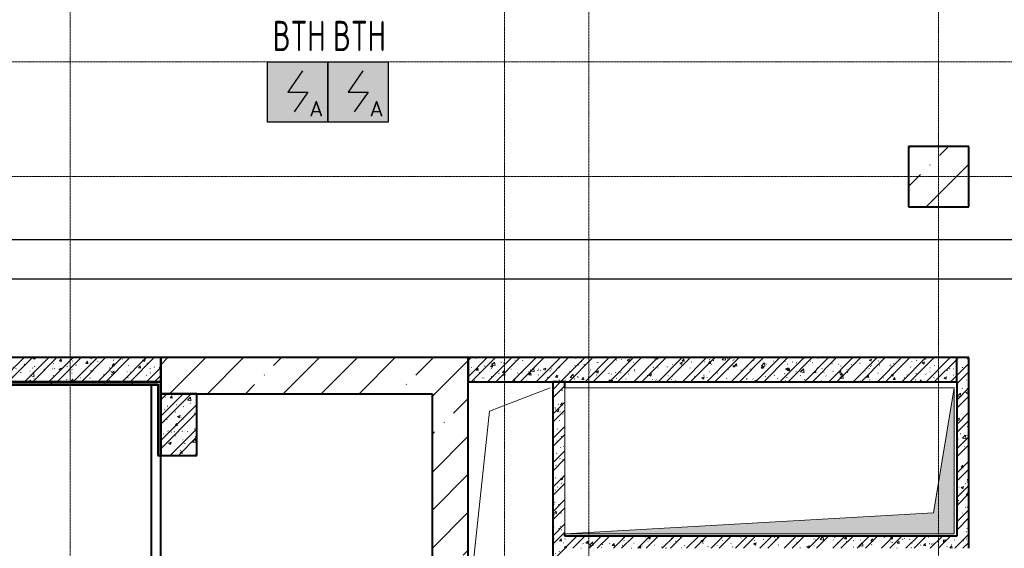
# Model space of a CAD drawing. Header units: millimetres. Extents: x -135639 to 224623, y -383017 to -59102.
# Tile 407 of 494: x 74194 to 82358, y -129201 to -124821. Entities that reach past the tile are written whole.
import ezdxf
from ezdxf.enums import TextEntityAlignment as Align

# ---------------------------------------------------------------- set-up
doc = ezdxf.new("R2010")
doc.units = ezdxf.units.MM
for name, pattern in [('CONTINOUS', [0]), ('Линия сетки', [25, 20, -2.5, 0, -2.5]), ('Невидимые', [5, 3, -2]), ('Штрих_3_1_5_', [4.5, 3, -1.5]), ('Штриховая_ш3 п1_5', [4.5, 3, -1.5])]:
    doc.linetypes.add(name, pattern=pattern)
for name, color, linetype, lineweight in [('#СПС_КЛ_R3', 190, 'Continuous', 30), ('A-000-MH_MASS', 7, 'Невидимые', 18), ('A-200-M_WALL', 7, 'Continuous', 18), ('A-200-M_WALL_EXT', 7, 'Continuous', 18), ('A-200-M_WALL_INT', 7, 'Continuous', 18), ('A-200-M_WALL_PAT', 7, 'Continuous', 40), ('M-567-M_MECH_EQP', 7, 'Continuous', 18), ('S-280-M_COLUMN', 7, 'Continuous', 18), ('Z-030-M_GRID', 7, 'Continuous', 9), ('Z-060-M_DETAIL', 7, 'Continuous', 18), ('ПС', 7, 'Continuous', 40), ('СС-011-ПОЖ-СИГНАЛИЗАЦИЯ', 1, 'Continuous', 30)]:
    doc.layers.add(name, color=color, linetype=linetype, lineweight=lineweight)
doc.layers.add('A-010-M_ROOM_SEPARATION', color=4, linetype='Штриховая_ш3 п1_5', lineweight=40, true_color=0x00ffff)
doc.styles.add('1111', font='isocpeur.ttf')
pattern_1 = [(50, (0, 0), (218.62117, -19.1268), [22.86, -251.46]), (355, (0, 0), (-42.29187, 229.2684), [18.288, -201.168]), (100.451, (18.22, -1.6), (176.33107, 210.13963), [19.428, -213.708]), (46.184, (0, 60.96), (325.29495, -50.45164), [34.29, -377.19]), (96.636, (27.1, 56.76), (284.883, 296.9127), [29.142, -320.562]), (351.184, (0, 60.96), (284.8858, 296.9107), [27.432, -301.752]), (21, (30.48, 45.72), (181.93753, -122.71832), [22.86, -251.46]), (326, (30.48, 45.72), (74.16223, 221.0262), [18.288, -201.168]), (71.451, (45.64, 35.5), (256.10035, 98.30526), [19.428, -213.708]), (37.5, (0, 0), (3.70639, 101.465895), [3.353, -195.377, 3.353, -200.863, -201.93]), (37.5, (0, 0), (3.70639, 101.465895), [-402.946, 3.353, -198.577]), (7.5, (0, 0), (80.18358, 120.21653), [3.353, -113.081, 3.353, -190.805, -76.962]), (7.5, (0, 0), (80.18358, 120.21653), [-310.591, 3.353, -73.609]), (327.5, (-67.97, 0), (162.708646, -6.87497), [3.353, -72.847, 3.353, -234.391, -315.468]), (327.5, (-67.97, 0), (162.708646, -6.87497), [-313.944, 3.353, -312.115]), (317.5, (-98.45, 0), (177.75468, 30.51183), [3.353, -95.707, 3.353, -154.534, -224.028]), (317.5, (-98.45, 0), (177.75468, 30.51183), [-256.946, 3.353, -220.675])]
pattern_2 = [(45, (0, 0), (-101.02788, 101.02788), []), (45, (67.35, 0), (-101.02788, 101.02788), [])]
pattern_3 = [(0, (0, 0), (406.4, 101.6), [33.528, -271.272, 33.528, -271.272, -1625.6]), (0, (0, 0), (406.4, 101.6), [-609.6, 33.528, -576.072, 33.528, -271.272, -711.2]), (0, (0, 0), (406.4, 101.6), [-1524, 33.528, -169.672, 33.528, -474.472]), (120, (152.4, 50.8), (-291.18818, 301.15272), [33.528, -271.272, 33.528, -271.272, -1625.6]), (120, (152.4, 50.8), (-291.18818, 301.15272), [-609.6, 33.528, -576.072, 33.528, -271.272, -711.2]), (120, (152.4, 50.8), (-291.18818, 301.15272), [-1524, 33.528, -169.672, 33.528, -474.472]), (240, (203.2, 254), (-115.21182, -402.75272), [33.528, -271.272, 33.528, -271.272, -1625.6]), (240, (203.2, 254), (-115.21182, -402.75272), [-609.6, 33.528, -576.072, 33.528, -271.272, -711.2]), (240, (203.2, 254), (-115.21182, -402.75272), [-1524, 33.528, -169.672, 33.528, -474.472])]
pattern_4 = [(45, (0, 0), (-314.309, 314.309), []), (45, (314.3, 0), (-314.309, 314.309), [555.625, -111.125, 3.353, -107.772])]

# ---------------------------------------------------------------- blocks, each defined once
blk = doc.blocks.new('A_MEQ_OpeningShaft-Rectangular - ОВ-2726984-B1_-7_650_')
at = {"layer": 'Z-060-M_DETAIL', "true_color": 0xe2e2e2}
blk.add_hatch(color=254, dxfattribs=at).paths.add_polyline_path([(0, 0), (0, -1210), (172.9, -172.9), (3230, 0), (858.1, 0)])
at = {"layer": 'A-000-MH_MASS', "color": 253, "linetype": 'Continuous', "true_color": 0xaaaaaa}
for p, q in [((3230, 0), (0, 0)), ((0, 0), (0, -1210)), ((3230, -1210), (3230, 0)), ((0, -1210), (3230, -1210))]:
    blk.add_line(p, q, dxfattribs=at)
at = {"layer": 'Z-060-M_DETAIL', "color": 253, "true_color": 0xaaaaaa}
for p, q in [((3230, 0), (172.9, -172.9)), ((3230, -1210), (3230, 0)), ((3230, 0), (0, 0)), ((0, 0), (0, -1210)), ((172.9, -172.9), (3230, 0)), ((3230, 0), (3230, -1210)), ((172.9, -172.9), (0, -1210)), ((0, -1210), (172.9, -172.9)), ((0, -1210), (3230, -1210)), ((0, -1210), (3230, -1210))]:
    blk.add_line(p, q, dxfattribs=at)
blk = doc.blocks.new('135_SLK_GD_AR_rvt-1-B1_-7_650_')
at = {"layer": 'A-200-M_WALL_PAT', "lineweight": 9, "true_color": 0xaaaaaa}
h = blk.add_hatch(dxfattribs=at)
h.set_pattern_fill('FP_1', color=253, style=0, pattern_type=2)
h.set_pattern_definition(pattern_1)
h.paths.add_polyline_path([(83500, 65000), (83500, 65200), (81600, 65200), (81600, 65000), (82631.3, 65000)])
h = blk.add_hatch(dxfattribs=at)
h.set_pattern_fill('FP_2', color=253, style=0, pattern_type=2)
h.set_pattern_definition(pattern_2)
h.paths.add_polyline_path([(83500, 65000), (83500, 65200), (81600, 65200), (81600, 65000), (82631.3, 65000)])
h = blk.add_hatch(dxfattribs=at)
h.set_pattern_fill('FP_1', color=253, style=0, pattern_type=2)
h.set_pattern_definition(pattern_1)
h.paths.add_polyline_path([(86050, 65000), (90100, 65000), (90100, 65200), (86050, 65200)])
h = blk.add_hatch(dxfattribs=at)
h.set_pattern_fill('FP_2', color=253, style=0, pattern_type=2)
h.set_pattern_definition(pattern_2)
h.paths.add_polyline_path([(86050, 65000), (90100, 65000), (90100, 65200), (86050, 65200)])
h = blk.add_hatch(dxfattribs=at)
h.set_pattern_fill('FP_1', color=253, style=0, pattern_type=2)
h.set_pattern_definition(pattern_1)
h.paths.add_polyline_path([(90163.4, 63620), (90200, 63620), (90200, 65200), (90100, 65200), (90100, 63620)])
h = blk.add_hatch(dxfattribs=at)
h.set_pattern_fill('FP_2', color=253, style=0, pattern_type=2)
h.set_pattern_definition(pattern_2)
h.paths.add_polyline_path([(90163.4, 63620), (90200, 63620), (90200, 65200), (90100, 65200), (90100, 63620)])
h = blk.add_hatch(dxfattribs=at)
h.set_pattern_fill('FP_11', color=253, style=0, pattern_type=2)
h.set_pattern_definition(pattern_3)
h.paths.add_polyline_path([(82631.3, 64980), (83480, 64980), (83480, 65000), (81580, 65000), (81580, 64980)])
h = blk.add_hatch(dxfattribs=at)
h.set_pattern_fill('FP_11', color=253, style=0, pattern_type=2)
h.set_pattern_definition(pattern_3)
h.paths.add_polyline_path([(83500, 63070), (83500, 63290), (83480, 63290), (83480, 63070)])
h.paths.add_polyline_path([(83500, 64390), (83500, 65000), (83480, 65000), (83480, 64390)])
h = blk.add_hatch(dxfattribs=at)
h.set_pattern_fill('FP_1', color=253, style=0, pattern_type=2)
h.set_pattern_definition(pattern_1)
h.paths.add_polyline_path([(86750, 63050), (86850, 63050), (86850, 65000), (86750, 65000), (86750, 63734.3)])
h = blk.add_hatch(dxfattribs=at)
h.set_pattern_fill('FP_2', color=253, style=0, pattern_type=2)
h.set_pattern_definition(pattern_2)
h.paths.add_polyline_path([(86750, 63050), (86850, 63050), (86850, 65000), (86750, 65000), (86750, 63734.3)])
h = blk.add_hatch(dxfattribs=at)
h.set_pattern_fill('FP_1', color=253, style=0, pattern_type=2)
h.set_pattern_definition(pattern_1)
h.paths.add_polyline_path([(83800, 64390), (83800, 64900), (83500, 64900), (83500, 64390)])
h = blk.add_hatch(dxfattribs=at)
h.set_pattern_fill('FP_2', color=253, style=0, pattern_type=2)
h.set_pattern_definition(pattern_2)
h.paths.add_polyline_path([(83800, 64390), (83800, 64900), (83500, 64900), (83500, 64390)])
h = blk.add_hatch(dxfattribs=at)
h.set_pattern_fill('FP_1', color=253, style=0, pattern_type=2)
h.set_pattern_definition(pattern_1)
h.paths.add_polyline_path([(89340, 63620), (90100, 63620), (90100, 63720), (86850, 63720), (86850, 63620), (89260, 63620)])
h = blk.add_hatch(dxfattribs=at)
h.set_pattern_fill('FP_2', color=253, style=0, pattern_type=2)
h.set_pattern_definition(pattern_2)
h.paths.add_polyline_path([(89340, 63620), (90100, 63620), (90100, 63720), (86850, 63720), (86850, 63620), (89260, 63620)])
at = {"color": 253, "lineweight": 18, "true_color": 0xaaaaaa}
for p, q in [((86730, 64950), (86225.9, 64756.5)), ((86225.9, 64756.5), (86050, 63100))]:
    blk.add_line(p, q, dxfattribs=at)
at = {"layer": 'A-010-M_ROOM_SEPARATION', "color": 131, "linetype": 'Штрих_3_1_5_', "true_color": 0xaaffff}
for p, q in [((83420, 64975.1), (83420, 63075)), ((83500, 63290), (83500, 64390))]:
    blk.add_line(p, q, dxfattribs=at)
at = {"layer": 'A-200-M_WALL', "color": 253, "lineweight": 40, "true_color": 0xaaaaaa}
for p, q in [((90100, 65000), (90100, 65200)), ((86850, 65000), (86750, 65000)), ((86750, 65000), (86850, 65000)), ((81580, 64980), (83475, 64980)), ((83475, 64980), (83480, 64980)), ((83480, 64980), (83480, 64390))]:
    blk.add_line(p, q, dxfattribs=at)
at = {"layer": 'A-200-M_WALL_INT', "color": 253, "lineweight": 40, "true_color": 0xaaaaaa}
for p, q in [((83500, 65200), (81600, 65200)), ((83500, 65000), (83500, 65200)), ((90100, 65200), (86050, 65200)), ((86050, 65200), (86050, 65000)), ((90200, 65200), (90100, 65200)), ((90200, 63620), (90200, 65200)), ((81600, 65000), (83500, 65000)), ((83475, 65000), (81600, 65000)), ((83480, 65000), (83475, 65000)), ((83500, 65000), (83480, 65000)), ((83500, 64390), (83500, 65000)), ((86050, 65000), (86750, 65000)), ((86750, 65000), (86750, 63050)), ((86850, 64950), (86850, 65000)), ((86850, 65000), (90100, 65000)), ((90100, 65000), (90100, 63720)), ((81575, 64975), (83475, 64975)), ((83475, 64975), (83475, 64390)), ((83500, 64900), (83500, 64390)), ((83800, 64900), (83500, 64900)), ((83800, 64390), (83800, 64900)), ((83475, 64390), (83500, 64390)), ((83500, 64390), (83800, 64390)), ((86850, 63720), (86850, 63740)), ((90100, 63720), (86850, 63720))]:
    blk.add_line(p, q, dxfattribs=at)
at = {"layer": 'M-567-M_MECH_EQP', "color": 253, "lineweight": 18, "true_color": 0xaaaaaa, "rotation": 180}
blk.add_blockref('A_MEQ_OpeningShaft-Rectangular - ОВ-2726984-B1_-7_650_', (90080, 63740), dxfattribs=at)
blk = doc.blocks.new('Бетон-Прямоугольная-Колонна - CLM_Подземные этажи_В60-500х500-V289-B1_-7_650_')
at = {"layer": 'S-280-M_COLUMN', "lineweight": 9, "true_color": 0xaaaaaa}
h = blk.add_hatch(dxfattribs=at)
h.set_pattern_fill('FP_195', color=253, style=0, pattern_type=2)
h.set_pattern_definition([(45, (-89950, -66700), (-314.309, 314.309), []), (45, (-89635.7, -66700), (-314.309, 314.309), [555.625, -111.125, 3.353, -107.772])])
h.paths.add_polyline_path([(250, -250), (250, 250), (-250, 250), (-250, -250)])
at = {"layer": 'S-280-M_COLUMN', "color": 253, "lineweight": 40, "true_color": 0xaaaaaa}
for p, q in [((250, 250), (-250, 250)), ((-250, 250), (-250, -250)), ((250, -250), (250, 250)), ((-250, -250), (250, -250))]:
    blk.add_line(p, q, dxfattribs=at)
blk = doc.blocks.new('135_SLK_K1-2-3_KR_rvt-1-B1_-7_650_')
at = {"layer": 'A-200-M_WALL_PAT', "lineweight": 9, "true_color": 0xaaaaaa}
h = blk.add_hatch(dxfattribs=at)
h.set_pattern_fill('FP_20', color=253, style=0, pattern_type=2)
h.set_pattern_definition(pattern_4)
h.paths.add_polyline_path([(83800, 64900), (83800, 65200), (83500, 65200), (83500, 64900)])
h = blk.add_hatch(dxfattribs=at)
h.set_pattern_fill('FP_20', color=253, style=0, pattern_type=2)
h.set_pattern_definition(pattern_4)
h.paths.add_polyline_path([(85750, 64900), (85750, 65200), (83800, 65200), (83800, 64900)])
h = blk.add_hatch(dxfattribs=at)
h.set_pattern_fill('FP_20', color=253, style=0, pattern_type=2)
h.set_pattern_definition(pattern_4)
h.paths.add_polyline_path([(85750, 62850), (86050, 62850), (86050, 65200), (85750, 65200), (85750, 63022.7)])
at = {"layer": 'A-200-M_WALL_EXT', "color": 253, "lineweight": 40, "true_color": 0xaaaaaa}
for p, q in [((83800, 65200), (83500, 65200)), ((83500, 65200), (83500, 64900)), ((85750, 65200), (83800, 65200)), ((86050, 65200), (85750, 65200)), ((86050, 62850), (86050, 65200)), ((83500, 64900), (83800, 64900)), ((83800, 64900), (85750, 64900)), ((85750, 64900), (85750, 63150))]:
    blk.add_line(p, q, dxfattribs=at)
at = {"layer": 'S-280-M_COLUMN', "color": 253, "lineweight": 18, "true_color": 0xaaaaaa}
blk.add_blockref('Бетон-Прямоугольная-Колонна - CLM_Подземные этажи_В60-500х500-V289-B1_-7_650_', (89950, 66700), dxfattribs=at)
blk = doc.blocks.new('-1 эт')
at = {"layer": 'Z-030-M_GRID', "color": 253, "linetype": 'Линия сетки', "true_color": 0xaaaaaa}
for p, q in [((82750, -19696.1), (82750, 133719.9)), ((86350, -19695.8), (86350, 133719.9)), ((87050, -18431.1), (87050, 133719.9)), ((89950, -19695.6), (89950, 133719.9)), ((155950.9, 67650), (-3682.2, 67650)), ((155947.6, 66700), (-3682.2, 66700))]:
    blk.add_line(p, q, dxfattribs=at)
at = {"lineweight": 5}
for name in ['135_SLK_GD_AR_rvt-1-B1_-7_650_', '135_SLK_K1-2-3_KR_rvt-1-B1_-7_650_']:
    blk.add_blockref(name, (0, 0), dxfattribs=at)
blk = doc.blocks.new('*U4706')
at = {"lineweight": 35, "true_color": 0xffffff}
h = blk.add_hatch(color=7, dxfattribs=at)
h.dxf.hatch_style = 1
h.paths.add_polyline_path([(0, 499.6), (0, 0), (499.6, 0), (499.6, 499.6)])
at = {"color": 1, "linetype": 'ByBlock', "lineweight": -2}
for p, q in [((289.5, 426.3), (166.9, 249.8)), ((166.9, 249.8), (332.7, 249.8)), ((332.7, 249.8), (219.3, 86.3))]:
    blk.add_line(p, q, dxfattribs=at)
at = {"color": 1, "linetype": 'ByBlock', "lineweight": -2, "ltscale": 0.1}
blk.add_lwpolyline([(0, 499.6), (499.6, 499.6), (499.6, 0), (0, 0)], close=True, dxfattribs=at)
at = {"color": 1, "linetype": 'ByBlock', "lineweight": -2, "ltscale": 1000, "style": '1111'}
blk.add_text('A', height=128.1, dxfattribs=at).set_placement((403.4, 49.2), align=Align.CENTER)
at = {"color": 0, "linetype": 'ByBlock', "lineweight": -2, "style": '1111'}
blk.add_attdef('INDEX', (-63.3, -234.7), '', height=125, dxfattribs=at)
at = {"color": 0, "linetype": 'ByBlock', "lineweight": -2, "style": '1111', "flags": 1}
for tag, p in [('NAME_DEVICE', (-64.1, -421.2)), ('NUM_POM', (-81.6, -847))]:
    blk.add_attdef(tag, p, '', height=125, dxfattribs=at)
at = {"color": 0, "linetype": 'ByBlock', "lineweight": -2, "style": '1111', "width": 0.7}
blk.add_attdef('NUM_DEVICE', (-64.1, -629.5), '', height=125, dxfattribs=at)

msp = doc.modelspace()

# ---------------------------------------------------------------- linework, layer by layer
at = {"layer": '#СПС_КЛ_R3', "lineweight": 30}
msp.add_lwpolyline([(63531.5, -142519.4), (68464.5, -142519.4), (68464.5, -163725.8), (83161.3, -163725.8), (83161.3, -166819.4), (84105.6, -166819.4), (84105.6, -163034), (106528.1, -163034), (106528.1, -155092.1), (118370.2, -155092.1), (118370.2, -109683.1), (77625.1, -109683.1), (77625.1, -114994.9), (73186.1, -114994.9), (73186.1, -126642.2), (82527.9, -126642.2), (82527.9, -153503.4), (72464.9, -153503.4), (69419.4, -153503.4), (68464.5, -152248.5)], dxfattribs=at)
at = {"layer": 'СС-011-ПОЖ-СИГНАЛИЗАЦИЯ', "lineweight": 30}
msp.add_lwpolyline([(83576.7, -135441.1), (83576.7, -130097.5), (86254.1, -130097.5), (86254.1, -126971.8), (73332.7, -126971.8), (73332.7, -129246.9), (71376.6, -129246.9), (71376.6, -124243.1)], dxfattribs=at)

# ---------------------------------------------------------------- block references
msp.add_blockref('-1 эт', (-8136.8, -192821.5))
at = {"layer": 'ПС', "color": 7, "linetype": 'CONTINOUS', "lineweight": 30, "ltscale": 100}
ref = msp.add_blockref('*U4706', (76249.2, -125671.5), dxfattribs=dict(at, xscale=1.000736, yscale=1.000736, zscale=1.000736))
ref.add_attrib('NUM_DEVICE', 'BTH', dxfattribs={"layer": '0', "color": 0, "linetype": 'ByBlock', "lineweight": -2, "ltscale": 100, "height": 250.18, "style": '1111', "width": 0.7}).set_placement((76510.9, -125081), align=Align.CENTER)
ref = msp.add_blockref('*U4706', (76749.1, -125671.5), dxfattribs=dict(at, xscale=1.000736, yscale=1.000736, zscale=1.000736))
ref.add_attrib('NUM_DEVICE', 'BTH', dxfattribs={"layer": '0', "color": 0, "linetype": 'ByBlock', "lineweight": -2, "ltscale": 100, "height": 250.18, "style": '1111', "width": 0.7}).set_placement((77010.9, -125081), align=Align.CENTER)

doc.saveas('drawing.dxf')
